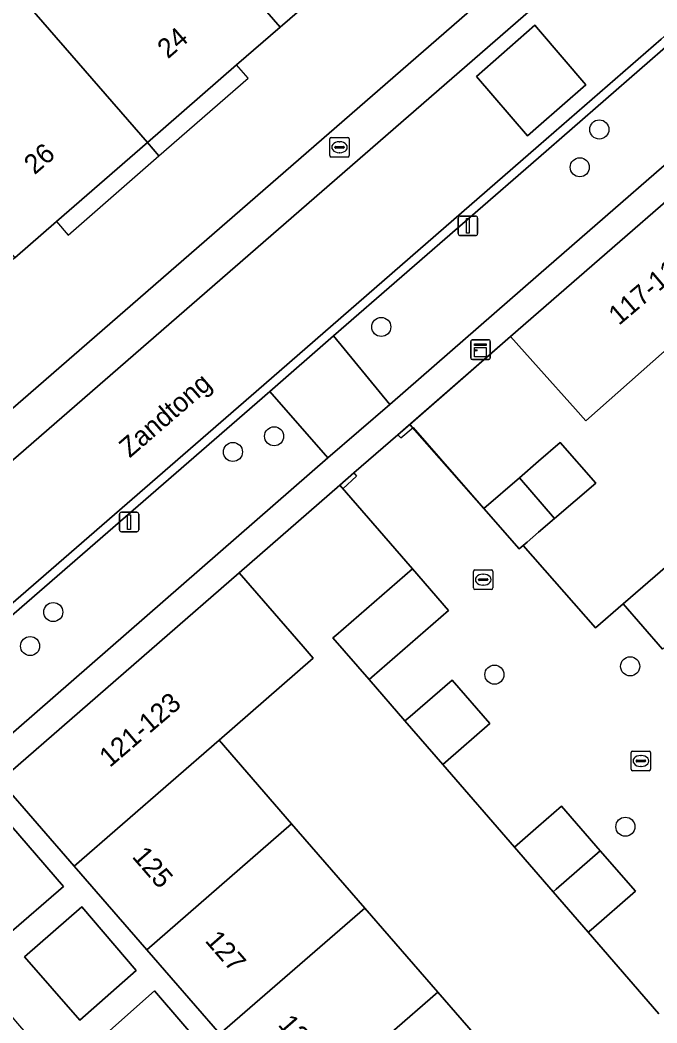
# Model space of a CAD drawing. Extents: x 155887 to 156869, y 383880 to 384678.
# Drawn here: x 156473.4 to 156506.1, y 384333.9 to 384385.2 of the extents above; entities that cross this region are included whole.
import ezdxf

# ---------------------------------------------------------------- set-up
doc = ezdxf.new("R2010")
doc.units = 0
for name, color, linetype in [('IMGEO_Boom', 7, 'Continuous'), ('IMGEO_Brandkraan', 7, 'Continuous'), ('IMGEO_Erf', 7, 'Continuous'), ('IMGEO_Groenvoorziening', 7, 'Continuous'), ('IMGEO_Kast', 7, 'Continuous'), ('IMGEO_Kolk', 7, 'Continuous'), ('IMGEO_Lichtmast', 7, 'Continuous'), ('IMGEO_Muur', 7, 'Continuous'), ('IMGEO_Openbare_ruimte_label', 7, 'Continuous'), ('IMGEO_Pand', 7, 'Continuous'), ('IMGEO_Pand_nummerreeks', 7, 'Continuous'), ('IMGEO_Pand_overbouw', 7, 'Continuous'), ('IMGEO_Parkeervlak_open', 7, 'Continuous'), ('IMGEO_Rijbaan_lokaal_gesloten', 7, 'Continuous'), ('IMGEO_Rijbaan_lokaal_open', 7, 'Continuous'), ('IMGEO_Voetpad_open', 7, 'Continuous')]:
    doc.layers.add(name, color=color, linetype=linetype)

msp = doc.modelspace()

# ---------------------------------------------------------------- linework, layer by layer
at = {"layer": 'IMGEO_Boom'}
for centre in [(156503.116, 384379.643), (156502.114, 384377.707), (156491.944, 384369.531), (156486.452, 384363.935), (156484.342, 384363.131), (156475.136, 384354.934), (156473.95, 384353.193), (156504.698, 384352.155), (156497.741, 384351.729), (156504.451, 384343.944)]:
    msp.add_circle(centre, 0.489, dxfattribs=at)
at = {"layer": 'IMGEO_Brandkraan'}
for p, q in [((156489.302, 384378.307), (156489.302, 384379.159)), ((156489.377, 384379.233), (156490.229, 384379.233)), ((156490.303, 384379.159), (156490.303, 384378.307)), ((156489.561, 384378.727), (156489.561, 384378.739)), ((156489.999, 384378.69), (156489.601, 384378.69)), ((156489.604, 384378.776), (156490.002, 384378.776)), ((156489.79, 384379.013), (156489.815, 384379.013)), ((156490.045, 384378.739), (156490.045, 384378.727)), ((156490.229, 384378.233), (156489.377, 384378.233)), ((156489.813, 384378.453), (156489.788, 384378.453))]:
    msp.add_line(p, q, dxfattribs=at)
for points in [[(156489.302, 384378.307), (156489.302, 384379.159)], [(156489.377, 384379.233), (156490.229, 384379.233)], [(156490.303, 384379.159), (156490.303, 384378.307)], [(156490.229, 384378.233), (156489.377, 384378.233)]]:
    msp.add_lwpolyline(points, dxfattribs=at)
for centre, radius, start, end in [((156489.379, 384379.157), 0.0765, 91.552, 178.448), ((156489.379, 384379.157), 0.0765, 91.552, 178.448), ((156490.227, 384379.157), 0.0765, 1.552, 88.448), ((156490.227, 384379.157), 0.0765, 1.552, 88.448), ((156489.601, 384378.736), 0.0403, 85.8775, 175.7526), ((156489.598, 384378.726), 0.0366, 178.938, 274.7102), ((156490.002, 384378.733), 0.043, 264.8664, 352.4533), ((156490.006, 384378.738), 0.0386, 1.7309, 96.639), ((156489.379, 384378.309), 0.0765, 181.552, 268.448), ((156489.379, 384378.309), 0.0765, 181.552, 268.448), ((156490.227, 384378.309), 0.0765, 271.552, 358.448), ((156490.227, 384378.309), 0.0765, 271.552, 358.448)]:
    msp.add_arc(centre, radius, start, end, dxfattribs=at)
for centre, major_axis, ratio, start_param, end_param in [((156489.789, 384378.733), (-0.387, 0.002), 0.722429, 4.712389, 7.853982), ((156489.814, 384378.733), (-0.39, 0.002), 0.717154, 1.570796, 4.712389)]:
    msp.add_ellipse(centre, major_axis=major_axis, ratio=ratio, start_param=start_param, end_param=end_param, dxfattribs=at)
at = {"layer": 'IMGEO_Erf'}
for points in [[(156508.001, 384415.52), (156514.033, 384408.573), (156511.693, 384406.541), (156507.129, 384402.575), (156502.457, 384398.517), (156500.338, 384396.676), (156500, 384396.383), (156498.114, 384394.745), (156493.543, 384390.774), (156488.871, 384386.715), (156486.76, 384384.882), (156484.529, 384382.944), (156479.959, 384378.974), (156475.296, 384374.923), (156473.168, 384373.074), (156470.934, 384371.134), (156466.373, 384367.172), (156461.701, 384363.114), (156459.376, 384361.094), (156463.122, 384356.762), (156517.626, 384404.097), (156533.705, 384418.024)], [(156507.491, 384369.208), (156502.432, 384364.721), (156501.899, 384365.318), (156500, 384367.439), (156498.564, 384369.043), (156493.4, 384364.54), (156497.203, 384360.233), (156499.021, 384361.806), (156500, 384362.653), (156501.11, 384363.613), (156502.929, 384361.537), (156500.826, 384359.728), (156500, 384359.018), (156499.414, 384358.514), (156499.213, 384358.341), (156502.919, 384354.131), (156504.34, 384355.354), (156506.609, 384357.317)], [(156506.171, 384334.359), (156502.546, 384338.536), (156500.749, 384340.609), (156498.767, 384342.893), (156495.094, 384347.126), (156493.155, 384349.361), (156491.319, 384351.478), (156489.464, 384353.616), (156489.615, 384353.733), (156493.54, 384357.139), (156489.816, 384361.424), (156484.662, 384356.944), (156487.942, 384353.171), (156488.454, 384352.581), (156483.63, 384348.371), (156487.352, 384344.088), (156491.094, 384339.781), (156494.838, 384335.473), (156498.582, 384331.165), (156500, 384329.533), (156502.325, 384326.857), (156506.069, 384322.549), (156509.811, 384318.244)]]:
    msp.add_lwpolyline(points, dxfattribs=at)
at = {"layer": 'IMGEO_Groenvoorziening'}
for points in [[(156471.594, 384345.577), (156468.669, 384343.026), (156472.735, 384338.365), (156475.654, 384340.889)], [(156476.602, 384339.838), (156473.669, 384337.279), (156476.495, 384334.047), (156479.391, 384336.586)], [(156480.326, 384335.549), (156477.423, 384332.964), (156477.965, 384332.346), (156480.215, 384329.732), (156483.122, 384332.289)]]:
    msp.add_lwpolyline(points, close=True, dxfattribs=at)
at = {"layer": 'IMGEO_Kast'}
for p, q in [((156496.526, 384367.945), (156496.526, 384368.786)), ((156496.526, 384368.786), (156496.526, 384367.945)), ((156496.601, 384368.87), (156497.442, 384368.87)), ((156497.442, 384368.87), (156496.601, 384368.87)), ((156497.526, 384368.795), (156497.526, 384367.954)), ((156497.526, 384367.954), (156497.526, 384368.795)), ((156497.451, 384367.87), (156496.61, 384367.87)), ((156496.61, 384367.87), (156497.451, 384367.87))]:
    msp.add_line(p, q, dxfattribs=at)
for points in [[(156496.721, 384368.66), (156497.321, 384368.66), (156497.321, 384368.575), (156496.721, 384368.575), (156496.721, 384368.66)], [(156496.721, 384368.485), (156497.321, 384368.485), (156497.321, 384367.996), (156496.721, 384367.996), (156496.721, 384368.485)]]:
    msp.add_lwpolyline(points, dxfattribs=at)
msp.add_circle((156496.805, 384368.334), 0.0377, dxfattribs=at)
for centre, start, end in [((156496.604, 384368.792), 92.4484, 184.2845), ((156496.604, 384368.792), 92.4484, 184.2845), ((156497.448, 384368.792), 2.4484, 94.2845), ((156497.448, 384368.792), 2.4484, 94.2845), ((156496.604, 384367.948), 182.4484, 274.2845), ((156496.604, 384367.948), 182.4484, 274.2845), ((156497.448, 384367.948), 272.4484, 4.2845), ((156497.448, 384367.948), 272.4484, 4.2845)]:
    msp.add_arc(centre, 0.0779, start, end, dxfattribs=at)
at = {"layer": 'IMGEO_Kolk'}
for p, q in [((156496.665, 384356.166), (156496.665, 384357.018)), ((156496.74, 384357.092), (156497.592, 384357.092)), ((156497.666, 384357.018), (156497.666, 384356.166)), ((156496.924, 384356.586), (156496.924, 384356.598)), ((156497.362, 384356.549), (156496.964, 384356.549)), ((156496.967, 384356.635), (156497.365, 384356.635)), ((156497.153, 384356.872), (156497.178, 384356.872)), ((156497.408, 384356.598), (156497.408, 384356.586)), ((156497.592, 384356.092), (156496.74, 384356.092)), ((156497.176, 384356.312), (156497.151, 384356.312)), ((156504.745, 384346.884), (156504.745, 384347.736)), ((156504.82, 384347.81), (156505.672, 384347.81)), ((156505.746, 384347.736), (156505.746, 384346.884)), ((156505.004, 384347.304), (156505.004, 384347.316)), ((156505.442, 384347.267), (156505.044, 384347.267)), ((156505.047, 384347.353), (156505.445, 384347.353)), ((156505.233, 384347.59), (156505.258, 384347.59)), ((156505.488, 384347.316), (156505.488, 384347.304)), ((156505.672, 384346.81), (156504.82, 384346.81)), ((156505.256, 384347.03), (156505.231, 384347.03))]:
    msp.add_line(p, q, dxfattribs=at)
for points in [[(156496.665, 384356.166), (156496.665, 384357.018)], [(156496.74, 384357.092), (156497.592, 384357.092)], [(156497.666, 384357.018), (156497.666, 384356.166)], [(156497.592, 384356.092), (156496.74, 384356.092)], [(156504.745, 384346.884), (156504.745, 384347.736)], [(156504.82, 384347.81), (156505.672, 384347.81)], [(156505.746, 384347.736), (156505.746, 384346.884)], [(156505.672, 384346.81), (156504.82, 384346.81)]]:
    msp.add_lwpolyline(points, dxfattribs=at)
for centre, radius, start, end in [((156496.742, 384357.016), 0.0765, 91.552, 178.448), ((156496.742, 384357.016), 0.0765, 91.552, 178.448), ((156497.59, 384357.016), 0.0765, 1.552, 88.448), ((156497.59, 384357.016), 0.0765, 1.552, 88.448), ((156496.964, 384356.595), 0.0403, 85.8775, 175.7526), ((156496.961, 384356.585), 0.0366, 178.938, 274.7102), ((156497.365, 384356.592), 0.043, 264.8664, 352.4533), ((156497.369, 384356.597), 0.0386, 1.7309, 96.639), ((156496.742, 384356.168), 0.0765, 181.552, 268.448), ((156496.742, 384356.168), 0.0765, 181.552, 268.448), ((156497.59, 384356.168), 0.0765, 271.552, 358.448), ((156497.59, 384356.168), 0.0765, 271.552, 358.448), ((156504.822, 384347.734), 0.0765, 91.552, 178.448), ((156504.822, 384347.734), 0.0765, 91.552, 178.448), ((156505.67, 384347.734), 0.0765, 1.552, 88.448), ((156505.67, 384347.734), 0.0765, 1.552, 88.448), ((156505.044, 384347.313), 0.0403, 85.8775, 175.7526), ((156505.041, 384347.303), 0.0366, 178.938, 274.7102), ((156505.445, 384347.31), 0.043, 264.8664, 352.4533), ((156505.449, 384347.315), 0.0386, 1.7309, 96.639), ((156504.822, 384346.886), 0.0765, 181.552, 268.448), ((156504.822, 384346.886), 0.0765, 181.552, 268.448), ((156505.67, 384346.886), 0.0765, 271.552, 358.448), ((156505.67, 384346.886), 0.0765, 271.552, 358.448)]:
    msp.add_arc(centre, radius, start, end, dxfattribs=at)
for centre, major_axis, ratio, start_param, end_param in [((156497.152, 384356.592), (-0.387, 0.002), 0.722429, 4.712389, 7.853982), ((156497.177, 384356.592), (-0.39, 0.002), 0.717154, 1.570796, 4.712389), ((156505.232, 384347.31), (-0.387, 0.002), 0.722429, 4.712389, 7.853982), ((156505.257, 384347.31), (-0.39, 0.002), 0.717154, 1.570796, 4.712389)]:
    msp.add_ellipse(centre, major_axis=major_axis, ratio=ratio, start_param=start_param, end_param=end_param, dxfattribs=at)
at = {"layer": 'IMGEO_Lichtmast'}
for p, q in [((156495.885, 384374.308), (156495.885, 384375.108)), ((156495.885, 384375.108), (156495.885, 384374.308)), ((156495.985, 384375.208), (156496.775, 384375.208)), ((156496.775, 384375.208), (156495.985, 384375.208)), ((156496.875, 384375.108), (156496.875, 384374.308)), ((156496.875, 384374.308), (156496.875, 384375.108)), ((156496.775, 384374.208), (156495.985, 384374.208)), ((156495.985, 384374.208), (156496.775, 384374.208)), ((156478.628, 384360.043), (156479.418, 384360.043)), ((156479.418, 384360.043), (156478.628, 384360.043)), ((156478.528, 384359.143), (156478.528, 384359.943)), ((156478.528, 384359.943), (156478.528, 384359.143)), ((156479.518, 384359.943), (156479.518, 384359.143)), ((156479.518, 384359.143), (156479.518, 384359.943)), ((156479.418, 384359.043), (156478.628, 384359.043)), ((156478.628, 384359.043), (156479.418, 384359.043))]:
    msp.add_line(p, q, dxfattribs=at)
for points in [[(156496.305, 384375.083), (156496.455, 384375.083), (156496.455, 384374.333), (156496.305, 384374.333), (156496.305, 384375.083)], [(156478.948, 384359.918), (156479.098, 384359.918), (156479.098, 384359.168), (156478.948, 384359.168), (156478.948, 384359.918)]]:
    msp.add_lwpolyline(points, dxfattribs=at)
for centre, start, end in [((156495.985, 384375.108), 90, 180), ((156495.985, 384375.108), 90, 180), ((156496.775, 384375.108), 0, 90), ((156496.775, 384375.108), 360, 90), ((156495.985, 384374.308), 180, 270), ((156495.985, 384374.308), 180, 270), ((156496.775, 384374.308), 270, 0), ((156496.775, 384374.308), 270, 0), ((156478.628, 384359.943), 90, 180), ((156478.628, 384359.943), 90, 180), ((156479.418, 384359.943), 0, 90), ((156479.418, 384359.943), 360, 90), ((156478.628, 384359.143), 180, 270), ((156478.628, 384359.143), 180, 270), ((156479.418, 384359.143), 270, 0), ((156479.418, 384359.143), 270, 0)]:
    msp.add_arc(centre, 0.1, start, end, dxfattribs=at)
at = {"layer": 'IMGEO_Muur'}
for points in [[(156498.564, 384369.043), (156492.791, 384364.009)], [(156492.791, 384364.009), (156492.944, 384363.855), (156493.573, 384364.378), (156497.203, 384360.233)], [(156484.662, 384356.944), (156490.543, 384362.055)], [(156490.543, 384362.055), (156490.682, 384361.888), (156489.98, 384361.244), (156493.54, 384357.139)]]:
    msp.add_lwpolyline(points, dxfattribs=at)
at = {"layer": 'IMGEO_Pand'}
for points in [[(156486.76, 384384.882), (156488.871, 384386.715), (156493.543, 384390.774), (156487.513, 384397.722), (156482.837, 384393.66), (156480.729, 384391.83)], [(156473.924, 384385.918), (156479.959, 384378.974), (156484.529, 384382.944), (156486.76, 384384.882), (156480.729, 384391.83), (156478.48, 384389.875)], [(156473.924, 384385.918), (156473.728, 384386.144), (156471.92, 384388.224), (156465.131, 384382.332), (156467.137, 384380.022), (156473.168, 384373.074), (156475.296, 384374.923), (156479.959, 384378.974)], [(156507.491, 384369.208), (156507.421, 384369.288), (156514.492, 384375.45), (156510.818, 384379.679), (156500, 384370.29), (156498.564, 384369.043), (156500, 384367.439), (156501.899, 384365.318), (156502.432, 384364.721)], [(156500.826, 384359.728), (156502.929, 384361.537), (156501.11, 384363.613), (156500, 384362.653), (156499.021, 384361.806)], [(156499.021, 384361.806), (156497.203, 384360.233), (156499.012, 384358.168), (156499.213, 384358.341), (156499.414, 384358.514), (156500, 384359.018), (156500.826, 384359.728)], [(156483.63, 384348.371), (156488.454, 384352.581), (156487.942, 384353.171), (156484.662, 384356.944), (156472.407, 384346.293), (156476.205, 384341.922)], [(156495.388, 384355.008), (156493.54, 384357.139), (156489.615, 384353.733), (156489.464, 384353.616), (156491.319, 384351.478), (156491.463, 384351.603)], [(156506.349, 384353.033), (156508.596, 384355.021), (156506.609, 384357.317), (156504.34, 384355.354)], [(156495.569, 384351.455), (156493.303, 384349.489), (156493.155, 384349.361), (156495.094, 384347.126), (156495.242, 384347.255), (156497.508, 384349.221)], [(156483.63, 384348.371), (156476.205, 384341.922), (156479.927, 384337.639), (156487.352, 384344.088)], [(156501.175, 384344.991), (156500, 384343.967), (156498.913, 384343.02), (156498.767, 384342.893), (156500.749, 384340.609), (156500.9, 384340.74), (156503.164, 384342.708)], [(156483.67, 384333.332), (156491.094, 384339.781), (156487.352, 384344.088), (156479.927, 384337.639)], [(156503.164, 384342.708), (156500.9, 384340.74), (156500.749, 384340.609), (156502.546, 384338.536), (156502.702, 384338.672), (156504.964, 384340.643)], [(156487.414, 384329.022), (156494.838, 384335.473), (156491.094, 384339.781), (156483.67, 384333.332)], [(156498.582, 384331.165), (156494.838, 384335.473), (156487.414, 384329.022), (156491.157, 384324.716)]]:
    msp.add_lwpolyline(points, close=True, dxfattribs=at)
at = {"layer": 'IMGEO_Pand_overbouw'}
for points in [[(156479.959, 384378.974), (156480.552, 384378.292), (156485.121, 384382.266), (156484.529, 384382.944)], [(156475.296, 384374.923), (156475.892, 384374.238), (156480.552, 384378.292), (156479.959, 384378.974)]]:
    msp.add_lwpolyline(points, close=True, dxfattribs=at)
at = {"layer": 'IMGEO_Parkeervlak_open'}
for points in [[(156506.895, 384384.192), (156500, 384378.198), (156489.504, 384369.072), (156492.378, 384365.561), (156500, 384372.195), (156509.859, 384380.774)], [(156489.199, 384362.823), (156486.226, 384366.222), (156467.66, 384350.133), (156470.645, 384346.67), (156471.473, 384347.391)]]:
    msp.add_lwpolyline(points, close=True, dxfattribs=at)
at = {"layer": 'IMGEO_Rijbaan_lokaal_gesloten'}
for points in [[(156535.175, 384416.658), (156500, 384386.117), (156464.463, 384355.261)], [(156485.924, 384366.569), (156500, 384378.807), (156506.284, 384384.27), (156507.359, 384385.228), (156514.207, 384391.145), (156514.98, 384391.806), (156532.718, 384407.227), (156535.755, 384409.872), (156541.065, 384414.476)], [(156462.861, 384354.13), (156466.597, 384349.82), (156467.359, 384350.481), (156485.924, 384366.569)]]:
    msp.add_lwpolyline(points, dxfattribs=at)
msp.add_lwpolyline([(156496.822, 384382.351), (156499.81, 384384.985), (156500, 384384.763), (156502.433, 384381.922), (156500, 384379.813), (156499.435, 384379.323)], close=True, dxfattribs=at)
at = {"layer": 'IMGEO_Rijbaan_lokaal_open'}
for points in [[(156499.435, 384379.323), (156500, 384379.813), (156502.433, 384381.922), (156500, 384384.763), (156499.81, 384384.985), (156496.822, 384382.351)], [(156489.504, 384369.072), (156486.226, 384366.222), (156489.199, 384362.823), (156492.378, 384365.561)]]:
    msp.add_lwpolyline(points, close=True, dxfattribs=at)
for points in [[(156506.284, 384384.27), (156500, 384378.807), (156485.924, 384366.569), (156467.359, 384350.481), (156466.597, 384349.82), (156461.728, 384345.598), (156460.345, 384344.417), (156453.722, 384338.62), (156444.208, 384330.292), (156436.91, 384323.995), (156406.345, 384297.398), (156405.149, 384296.413)], [(156405.446, 384296.062), (156406.642, 384297.047), (156437.211, 384323.647), (156438.632, 384324.873), (156443.01, 384328.651), (156444.51, 384329.945), (156454.025, 384338.274), (156460.646, 384344.069), (156460.835, 384344.231), (156462.027, 384345.248), (156462.818, 384345.935), (156464.731, 384347.594), (156467.66, 384350.133), (156486.226, 384366.222), (156489.504, 384369.072), (156500, 384378.198), (156506.895, 384384.192)], [(156506.349, 384353.033), (156504.34, 384355.354), (156502.919, 384354.131), (156499.213, 384358.341), (156499.012, 384358.168), (156497.203, 384360.233), (156493.4, 384364.54), (156492.791, 384364.009), (156490.543, 384362.055), (156489.816, 384361.424), (156493.54, 384357.139), (156495.388, 384355.008), (156491.463, 384351.603), (156491.319, 384351.478), (156493.155, 384349.361), (156493.303, 384349.489), (156495.569, 384351.455), (156497.508, 384349.221), (156495.242, 384347.255), (156495.094, 384347.126), (156498.767, 384342.893), (156498.913, 384343.02), (156500, 384343.967), (156501.175, 384344.991), (156503.164, 384342.708), (156504.964, 384340.643), (156502.702, 384338.672), (156502.546, 384338.536), (156506.171, 384334.359)]]:
    msp.add_lwpolyline(points, dxfattribs=at)
at = {"layer": 'IMGEO_Voetpad_open'}
for points in [[(156535.23, 384419.334), (156534.81, 384418.964), (156533.705, 384418.024), (156517.626, 384404.097), (156463.122, 384356.762), (156461.655, 384355.519), (156462.861, 384354.13)], [(156464.463, 384355.261), (156500, 384386.117)], [(156506.121, 384307.495), (156502.386, 384311.794), (156500, 384314.539), (156498.645, 384316.099), (156494.901, 384320.407), (156491.157, 384324.716), (156487.414, 384329.022), (156483.67, 384333.332), (156479.927, 384337.639), (156476.205, 384341.922), (156472.407, 384346.293), (156471.473, 384347.391), (156470.645, 384346.67), (156467.739, 384344.101), (156465.854, 384342.457), (156466.874, 384341.271), (156472.411, 384334.902), (156473.408, 384333.746), (156484.216, 384321.296), (156485.228, 384320.167), (156500, 384303.149), (156506.593, 384295.554)]]:
    msp.add_lwpolyline(points, dxfattribs=at)
for points in [[(156492.791, 384364.009), (156493.4, 384364.54), (156498.564, 384369.043), (156500, 384370.29), (156510.818, 384379.679), (156509.859, 384380.774), (156500, 384372.195), (156492.378, 384365.561), (156489.199, 384362.823), (156471.473, 384347.391), (156472.407, 384346.293), (156484.662, 384356.944), (156489.816, 384361.424), (156490.543, 384362.055)], [(156472.735, 384338.365), (156468.669, 384343.026), (156471.594, 384345.577), (156475.654, 384340.889)], [(156476.495, 384334.047), (156473.669, 384337.279), (156476.602, 384339.838), (156479.391, 384336.586)], [(156480.215, 384329.732), (156477.965, 384332.346), (156477.423, 384332.964), (156480.326, 384335.549), (156483.122, 384332.289)]]:
    msp.add_lwpolyline(points, close=True, dxfattribs=at)

# ---------------------------------------------------------------- texts
at = {"layer": 'IMGEO_Openbare_ruimte_label'}
msp.add_text('Zandtong', height=1, rotation=40.9433, dxfattribs=at).set_placement((156479.056, 384362.799))
at = {"layer": 'IMGEO_Pand_nummerreeks'}
for s, rotation, p in [('24', 40.9799, (156481.012, 384383.227)), ('26', 40.9779, (156474.181, 384377.293)), ('117-119', 40.3645, (156504.122, 384369.581)), ('121-123', 40.5613, (156478.033, 384346.944)), ('125', 310.9894, (156479.133, 384342.395)), ('127', 310.9894, (156482.872, 384338.092)), ('129', 310.9894, (156486.612, 384333.789))]:
    msp.add_text(s, height=1, rotation=rotation, dxfattribs=at).set_placement(p)

doc.saveas('drawing.dxf')
